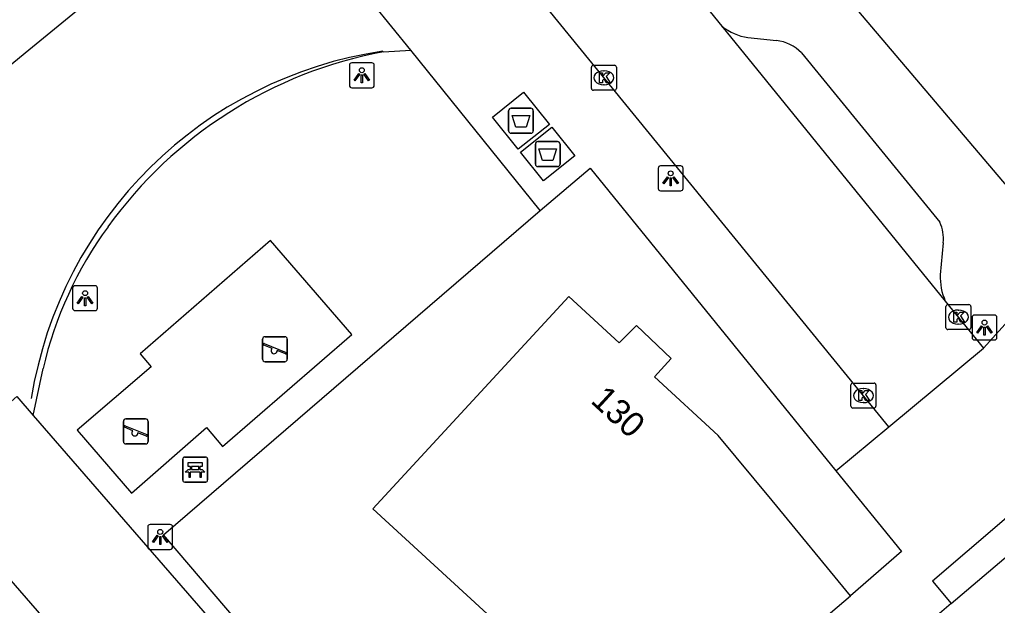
# Model space of a CAD drawing. Extents: x 161772 to 163123, y 383092 to 383917.
# Drawn here: x 162225.14 to 162264.38, y 383185.94 to 383209.43 of the extents above; entities that cross this region are included whole.
import ezdxf

# ---------------------------------------------------------------- set-up
doc = ezdxf.new("R2010")
doc.units = 0
for name, color, linetype in [('IMGEO_Afval_apart_plaats', 7, 'Continuous'), ('IMGEO_Bank', 7, 'Continuous'), ('IMGEO_Groenvoorziening', 7, 'Continuous'), ('IMGEO_Hek', 7, 'Continuous'), ('IMGEO_Kolk', 7, 'Continuous'), ('IMGEO_Lichtpunt', 7, 'Continuous'), ('IMGEO_Lijnafwatering', 7, 'Continuous'), ('IMGEO_Pand', 7, 'Continuous'), ('IMGEO_Pand_nummerreeks', 7, 'Continuous'), ('IMGEO_Parkeervlak_open', 7, 'Continuous'), ('IMGEO_Rijbaan_lokaal_gesloten', 7, 'Continuous'), ('IMGEO_Rijbaan_lokaal_open', 7, 'Continuous'), ('IMGEO_Speelvoorziening', 7, 'Continuous'), ('IMGEO_Voetpad_gesloten', 7, 'Continuous'), ('IMGEO_Voetpad_open', 7, 'Continuous')]:
    doc.layers.add(name, color=color, linetype=linetype)

msp = doc.modelspace()

# ---------------------------------------------------------------- linework, layer by layer
at = {"layer": 'IMGEO_Afval_apart_plaats'}
for p, q in [((162244.767, 383204.974), (162244.767, 383205.774)), ((162244.767, 383205.774), (162244.767, 383204.974)), ((162244.867, 383205.874), (162245.657, 383205.874)), ((162245.657, 383205.874), (162244.867, 383205.874)), ((162245.757, 383205.774), (162245.757, 383204.974)), ((162245.757, 383204.974), (162245.757, 383205.774)), ((162245.657, 383204.874), (162244.867, 383204.874)), ((162244.867, 383204.874), (162245.657, 383204.874)), ((162245.839, 383203.637), (162245.839, 383204.437)), ((162245.839, 383204.437), (162245.839, 383203.637)), ((162245.939, 383204.537), (162246.729, 383204.537)), ((162246.729, 383204.537), (162245.939, 383204.537)), ((162246.829, 383204.437), (162246.829, 383203.637)), ((162246.829, 383203.637), (162246.829, 383204.437)), ((162246.729, 383203.537), (162245.939, 383203.537)), ((162245.939, 383203.537), (162246.729, 383203.537))]:
    msp.add_line(p, q, dxfattribs=at)
for points in [[(162244.91, 383205.588), (162245.614, 383205.588), (162245.465, 383205.118), (162245.059, 383205.118), (162244.91, 383205.588)], [(162245.982, 383204.251), (162246.686, 383204.251), (162246.537, 383203.781), (162246.131, 383203.781), (162245.982, 383204.251)]]:
    msp.add_lwpolyline(points, dxfattribs=at)
for centre, start, end in [((162244.867, 383205.774), 90, 180), ((162244.867, 383205.774), 90, 180), ((162245.657, 383205.774), 0, 90), ((162245.657, 383205.774), 360, 90), ((162244.867, 383204.974), 180, 270), ((162244.867, 383204.974), 180, 270), ((162245.657, 383204.974), 270, 0), ((162245.657, 383204.974), 270, 0), ((162245.939, 383204.437), 90, 180), ((162245.939, 383204.437), 90, 180), ((162246.729, 383204.437), 0, 90), ((162246.729, 383204.437), 360, 90), ((162245.939, 383203.637), 180, 270), ((162245.939, 383203.637), 180, 270), ((162246.729, 383203.637), 270, 0), ((162246.729, 383203.637), 270, 0)]:
    msp.add_arc(centre, 0.1, start, end, dxfattribs=at)
at = {"layer": 'IMGEO_Bank'}
for p, q in [((162231.688, 383190.964), (162231.688, 383191.805)), ((162231.688, 383191.805), (162231.688, 383190.964)), ((162231.763, 383191.889), (162232.604, 383191.889)), ((162232.604, 383191.889), (162231.763, 383191.889)), ((162232.688, 383191.814), (162232.688, 383190.973)), ((162232.688, 383190.973), (162232.688, 383191.814)), ((162232.385, 383191.287), (162231.992, 383191.287)), ((162231.997, 383191.395), (162231.997, 383191.501)), ((162232.041, 383191.501), (162232.041, 383191.395)), ((162232.329, 383191.507), (162232.047, 383191.507)), ((162232.047, 383191.389), (162232.329, 383191.389)), ((162232.335, 383191.395), (162232.335, 383191.501)), ((162232.379, 383191.501), (162232.379, 383191.395)), ((162232.613, 383190.889), (162231.772, 383190.889)), ((162231.772, 383190.889), (162232.613, 383190.889))]:
    msp.add_line(p, q, dxfattribs=at)
for points in [[(162231.991, 383191.507), (162231.905, 383191.507), (162231.905, 383191.668), (162232.468, 383191.668), (162232.468, 383191.507), (162232.385, 383191.507)], [(162231.935, 383191.287), (162231.793, 383191.287), (162231.905, 383191.389), (162231.991, 383191.389)], [(162231.985, 383191.28), (162231.985, 383191.073), (162231.942, 383191.073), (162231.942, 383191.28)], [(162232.385, 383191.389), (162232.468, 383191.389), (162232.58, 383191.287), (162232.441, 383191.287)], [(162232.435, 383191.28), (162232.435, 383191.073), (162232.391, 383191.073), (162232.391, 383191.28)]]:
    msp.add_lwpolyline(points, dxfattribs=at)
for centre, radius, start, end in [((162231.766, 383191.811), 0.0779, 92.4484, 184.2845), ((162231.766, 383191.811), 0.0779, 92.4484, 184.2845), ((162232.61, 383191.811), 0.0779, 2.4484, 94.2845), ((162232.61, 383191.811), 0.0779, 2.4484, 94.2845), ((162231.935, 383191.28), 0.00671, 2.8957, 87.1043), ((162231.992, 383191.28), 0.00671, 92.8957, 177.1043), ((162231.99, 383191.5), 0.00671, 2.8957, 87.1043), ((162231.99, 383191.396), 0.00671, 272.8957, 357.1043), ((162232.047, 383191.5), 0.00671, 92.8957, 177.1043), ((162232.047, 383191.396), 0.00671, 182.8957, 267.1043), ((162232.329, 383191.5), 0.00671, 2.8957, 87.1043), ((162232.329, 383191.396), 0.00671, 272.8957, 357.1043), ((162232.386, 383191.5), 0.00671, 92.8957, 177.1043), ((162232.386, 383191.396), 0.00671, 182.8957, 267.1043), ((162232.384, 383191.28), 0.00671, 2.8957, 87.1043), ((162232.441, 383191.28), 0.00671, 92.8957, 177.1043), ((162231.766, 383190.967), 0.0779, 182.4484, 274.2845), ((162231.766, 383190.967), 0.0779, 182.4484, 274.2845), ((162232.61, 383190.967), 0.0779, 272.4484, 4.2845), ((162232.61, 383190.967), 0.0779, 272.4484, 4.2845)]:
    msp.add_arc(centre, radius, start, end, dxfattribs=at)
at = {"layer": 'IMGEO_Groenvoorziening'}
msp.add_lwpolyline([(162243.889, 383173.587), (162230.919, 383188.769), (162246.037, 383201.777)], dxfattribs=at)
at = {"layer": 'IMGEO_Hek'}
msp.add_lwpolyline([(162243.889, 383173.587), (162230.919, 383188.769), (162246.037, 383201.777)], dxfattribs=at)
at = {"layer": 'IMGEO_Kolk'}
for p, q in [((162248.092, 383206.669), (162248.092, 383207.521)), ((162248.167, 383207.595), (162249.019, 383207.595)), ((162248.58, 383207.375), (162248.605, 383207.375)), ((162249.093, 383207.521), (162249.093, 383206.669)), ((162249.019, 383206.595), (162248.167, 383206.595)), ((162248.603, 383206.815), (162248.578, 383206.815)), ((162262.312, 383197.076), (162262.312, 383197.928)), ((162262.387, 383198.002), (162263.239, 383198.002)), ((162263.313, 383197.928), (162263.313, 383197.076)), ((162262.8, 383197.782), (162262.825, 383197.782)), ((162262.823, 383197.222), (162262.798, 383197.222)), ((162263.239, 383197.002), (162262.387, 383197.002)), ((162258.501, 383193.928), (162258.501, 383194.78)), ((162258.576, 383194.854), (162259.428, 383194.854)), ((162259.502, 383194.78), (162259.502, 383193.928)), ((162258.989, 383194.634), (162259.014, 383194.634)), ((162259.012, 383194.074), (162258.987, 383194.074)), ((162259.428, 383193.854), (162258.576, 383193.854))]:
    msp.add_line(p, q, dxfattribs=at)
for points in [[(162248.092, 383206.669), (162248.092, 383207.521)], [(162248.167, 383207.595), (162249.019, 383207.595)], [(162249.093, 383207.521), (162249.093, 383206.669)], [(162248.413, 383207.295), (162248.536, 383207.295), (162248.536, 383207.144), (162248.666, 383207.295), (162248.83, 383207.295), (162248.684, 383207.144), (162248.837, 383206.895), (162248.685, 383206.895), (162248.6, 383207.059), (162248.536, 383206.992), (162248.536, 383206.895), (162248.413, 383206.895), (162248.413, 383207.295)], [(162249.019, 383206.595), (162248.167, 383206.595)], [(162262.312, 383197.076), (162262.312, 383197.928)], [(162262.387, 383198.002), (162263.239, 383198.002)], [(162263.313, 383197.928), (162263.313, 383197.076)], [(162262.633, 383197.702), (162262.756, 383197.702), (162262.756, 383197.551), (162262.886, 383197.702), (162263.05, 383197.702), (162262.904, 383197.551), (162263.057, 383197.302), (162262.905, 383197.302), (162262.82, 383197.466), (162262.756, 383197.399), (162262.756, 383197.302), (162262.633, 383197.302), (162262.633, 383197.702)], [(162263.239, 383197.002), (162262.387, 383197.002)], [(162258.501, 383193.928), (162258.501, 383194.78)], [(162258.576, 383194.854), (162259.428, 383194.854)], [(162259.502, 383194.78), (162259.502, 383193.928)], [(162258.822, 383194.554), (162258.945, 383194.554), (162258.945, 383194.403), (162259.075, 383194.554), (162259.239, 383194.554), (162259.093, 383194.403), (162259.246, 383194.154), (162259.094, 383194.154), (162259.009, 383194.318), (162258.945, 383194.251), (162258.945, 383194.154), (162258.822, 383194.154), (162258.822, 383194.554)], [(162259.428, 383193.854), (162258.576, 383193.854)]]:
    msp.add_lwpolyline(points, dxfattribs=at)
for centre, start, end in [((162248.169, 383207.519), 91.552, 178.448), ((162248.169, 383207.519), 91.552, 178.448), ((162249.017, 383207.519), 1.552, 88.448), ((162249.017, 383207.519), 1.552, 88.448), ((162248.169, 383206.671), 181.552, 268.448), ((162248.169, 383206.671), 181.552, 268.448), ((162249.017, 383206.671), 271.552, 358.448), ((162249.017, 383206.671), 271.552, 358.448), ((162262.389, 383197.926), 91.552, 178.448), ((162262.389, 383197.926), 91.552, 178.448), ((162263.237, 383197.926), 1.552, 88.448), ((162263.237, 383197.926), 1.552, 88.448), ((162262.389, 383197.078), 181.552, 268.448), ((162262.389, 383197.078), 181.552, 268.448), ((162263.237, 383197.078), 271.552, 358.448), ((162263.237, 383197.078), 271.552, 358.448), ((162258.578, 383194.778), 91.552, 178.448), ((162258.578, 383194.778), 91.552, 178.448), ((162259.426, 383194.778), 1.552, 88.448), ((162259.426, 383194.778), 1.552, 88.448), ((162258.578, 383193.93), 181.552, 268.448), ((162258.578, 383193.93), 181.552, 268.448), ((162259.426, 383193.93), 271.552, 358.448), ((162259.426, 383193.93), 271.552, 358.448)]:
    msp.add_arc(centre, 0.0765, start, end, dxfattribs=at)
for centre, major_axis, ratio, start_param, end_param in [((162248.579, 383207.095), (-0.387, 0.002), 0.722429, 4.712389, 7.853982), ((162248.604, 383207.095), (-0.39, 0.002), 0.717154, 1.570796, 4.712389), ((162262.799, 383197.502), (-0.387, 0.002), 0.722429, 4.712389, 7.853982), ((162262.824, 383197.502), (-0.39, 0.002), 0.717154, 1.570796, 4.712389), ((162258.988, 383194.354), (-0.387, 0.002), 0.722429, 4.712389, 7.853982), ((162259.013, 383194.354), (-0.39, 0.002), 0.717154, 1.570796, 4.712389)]:
    msp.add_ellipse(centre, major_axis=major_axis, ratio=ratio, start_param=start_param, end_param=end_param, dxfattribs=at)
at = {"layer": 'IMGEO_Lichtpunt'}
for p, q in [((162238.377, 383207.6), (162238.377, 383206.793)), ((162238.377, 383207.6), (162238.377, 383206.793)), ((162239.279, 383207.695), (162238.471, 383207.695)), ((162239.279, 383207.695), (162238.471, 383207.695)), ((162239.373, 383206.793), (162239.373, 383207.6)), ((162239.373, 383206.793), (162239.373, 383207.6)), ((162238.471, 383206.699), (162239.279, 383206.699)), ((162238.471, 383206.699), (162239.279, 383206.699)), ((162250.769, 383203.467), (162250.769, 383202.66)), ((162250.769, 383203.467), (162250.769, 383202.66)), ((162251.671, 383203.562), (162250.863, 383203.562)), ((162251.671, 383203.562), (162250.863, 383203.562)), ((162251.765, 383202.66), (162251.765, 383203.467)), ((162251.765, 383202.66), (162251.765, 383203.467)), ((162250.863, 383202.566), (162251.671, 383202.566)), ((162250.863, 383202.566), (162251.671, 383202.566)), ((162228.176, 383198.758), (162227.368, 383198.758)), ((162228.176, 383198.758), (162227.368, 383198.758)), ((162227.274, 383198.663), (162227.274, 383197.856)), ((162227.274, 383198.663), (162227.274, 383197.856)), ((162228.27, 383197.856), (162228.27, 383198.663)), ((162228.27, 383197.856), (162228.27, 383198.663)), ((162227.368, 383197.762), (162228.176, 383197.762)), ((162227.368, 383197.762), (162228.176, 383197.762)), ((162264.264, 383197.58), (162263.456, 383197.58)), ((162264.264, 383197.58), (162263.456, 383197.58)), ((162263.362, 383197.485), (162263.362, 383196.678)), ((162263.362, 383197.485), (162263.362, 383196.678)), ((162264.358, 383196.678), (162264.358, 383197.485)), ((162264.358, 383196.678), (162264.358, 383197.485)), ((162263.456, 383196.584), (162264.264, 383196.584)), ((162263.456, 383196.584), (162264.264, 383196.584)), ((162230.289, 383189.089), (162230.289, 383188.282)), ((162230.289, 383189.089), (162230.289, 383188.282)), ((162231.191, 383189.184), (162230.383, 383189.184)), ((162231.191, 383189.184), (162230.383, 383189.184)), ((162231.285, 383188.282), (162231.285, 383189.089)), ((162231.285, 383188.282), (162231.285, 383189.089)), ((162230.383, 383188.188), (162231.191, 383188.188)), ((162230.383, 383188.188), (162231.191, 383188.188))]:
    msp.add_line(p, q, dxfattribs=at)
for points in [[(162238.751, 383207.264), (162238.79, 383207.236), (162238.602, 383206.974), (162238.564, 383207.001), (162238.751, 383207.264)], [(162238.853, 383207.216), (162238.9, 383207.216), (162238.9, 383206.894), (162238.853, 383206.894), (162238.853, 383207.216)], [(162238.963, 383207.236), (162239.001, 383207.263), (162239.188, 383207.001), (162239.149, 383206.973), (162238.963, 383207.236)], [(162251.143, 383203.131), (162251.182, 383203.103), (162250.994, 383202.841), (162250.956, 383202.868), (162251.143, 383203.131)], [(162251.245, 383203.083), (162251.292, 383203.083), (162251.292, 383202.761), (162251.245, 383202.761), (162251.245, 383203.083)], [(162251.355, 383203.103), (162251.393, 383203.13), (162251.58, 383202.868), (162251.541, 383202.84), (162251.355, 383203.103)], [(162227.648, 383198.327), (162227.687, 383198.299), (162227.499, 383198.037), (162227.461, 383198.064), (162227.648, 383198.327)], [(162227.75, 383198.279), (162227.797, 383198.279), (162227.797, 383197.957), (162227.75, 383197.957), (162227.75, 383198.279)], [(162227.86, 383198.299), (162227.898, 383198.326), (162228.085, 383198.064), (162228.046, 383198.036), (162227.86, 383198.299)], [(162263.736, 383197.149), (162263.775, 383197.121), (162263.587, 383196.859), (162263.549, 383196.886), (162263.736, 383197.149)], [(162263.948, 383197.121), (162263.986, 383197.148), (162264.173, 383196.886), (162264.134, 383196.858), (162263.948, 383197.121)], [(162263.838, 383197.101), (162263.885, 383197.101), (162263.885, 383196.779), (162263.838, 383196.779), (162263.838, 383197.101)], [(162230.663, 383188.753), (162230.702, 383188.725), (162230.514, 383188.463), (162230.476, 383188.49), (162230.663, 383188.753)], [(162230.765, 383188.705), (162230.812, 383188.705), (162230.812, 383188.383), (162230.765, 383188.383), (162230.765, 383188.705)], [(162230.875, 383188.725), (162230.913, 383188.752), (162231.1, 383188.49), (162231.061, 383188.462), (162230.875, 383188.725)]]:
    msp.add_lwpolyline(points, dxfattribs=at)
for centre in [(162238.876, 383207.398), (162251.268, 383203.265), (162227.773, 383198.461), (162263.861, 383197.283), (162230.788, 383188.887)]:
    msp.add_circle(centre, 0.0994, dxfattribs=at)
for centre, start, end in [((162238.471, 383207.6), 90, 180), ((162238.471, 383207.6), 90, 180), ((162239.279, 383207.6), 0, 90), ((162239.279, 383207.6), 0, 90), ((162238.471, 383206.793), 180, 270), ((162238.471, 383206.793), 180, 270), ((162239.279, 383206.793), 270, 0), ((162239.279, 383206.793), 270, 360), ((162250.863, 383203.467), 90, 180), ((162250.863, 383203.467), 90, 180), ((162251.671, 383203.467), 0, 90), ((162251.671, 383203.467), 0, 90), ((162250.863, 383202.66), 180, 270), ((162250.863, 383202.66), 180, 270), ((162251.671, 383202.66), 270, 0), ((162251.671, 383202.66), 270, 360), ((162227.368, 383198.663), 90, 180), ((162227.368, 383198.663), 90, 180), ((162228.176, 383198.663), 0, 90), ((162228.176, 383198.663), 0, 90), ((162227.368, 383197.856), 180, 270), ((162227.368, 383197.856), 180, 270), ((162228.176, 383197.856), 270, 0), ((162228.176, 383197.856), 270, 360), ((162263.456, 383197.485), 90, 180), ((162263.456, 383197.485), 90, 180), ((162264.264, 383197.485), 0, 90), ((162264.264, 383197.485), 0, 90), ((162263.456, 383196.678), 180, 270), ((162263.456, 383196.678), 180, 270), ((162264.264, 383196.678), 270, 0), ((162264.264, 383196.678), 270, 360), ((162230.383, 383189.089), 90, 180), ((162230.383, 383189.089), 90, 180), ((162231.191, 383189.089), 0, 90), ((162231.191, 383189.089), 0, 90), ((162230.383, 383188.282), 180, 270), ((162230.383, 383188.282), 180, 270), ((162231.191, 383188.282), 270, 0), ((162231.191, 383188.282), 270, 360)]:
    msp.add_arc(centre, 0.0946, start, end, dxfattribs=at)
at = {"layer": 'IMGEO_Lijnafwatering'}
msp.add_arc((162242.173, 383191.567), 16.775, 98.396, 170.8232, dxfattribs=at)
at = {"layer": 'IMGEO_Pand'}
for points in [[(162234.738, 383215.702), (162229.866, 383211.74), (162227.875, 383210.121), (162225.512, 383208.2), (162223.531, 383206.589), (162221.168, 383204.667)], [(162267.151, 383199.941), (162257.994, 383210.746), (162258.791, 383211.421)], [(162258.491, 383186.32), (162255.348, 383190.151), (162253.172, 383192.748), (162250.614, 383195.107), (162251.288, 383195.842), (162249.902, 383197.158), (162249.209, 383196.463), (162247.177, 383198.328), (162239.321, 383189.813), (162246.857, 383182.89), (162250.473, 383179.521)], [(162250.473, 383179.521), (162258.491, 383186.32)]]:
    msp.add_lwpolyline(points, dxfattribs=at)
at = {"layer": 'IMGEO_Parkeervlak_open'}
msp.add_lwpolyline([(162225.69, 383193.555), (162242.586, 383174.121)], dxfattribs=at)
at = {"layer": 'IMGEO_Rijbaan_lokaal_gesloten'}
for points in [[(162262.524, 383186.021), (162271.165, 383193.347)], [(162262.524, 383186.021), (162261.398, 383185.06), (162253.282, 383178.106), (162251.683, 383176.756), (162250.138, 383175.449), (162245.425, 383171.464), (162239.188, 383166.147), (162228.269, 383156.857)]]:
    msp.add_lwpolyline(points, dxfattribs=at)
at = {"layer": 'IMGEO_Rijbaan_lokaal_open'}
for points in [[(162242.734, 383222.191), (162253.328, 383209.162)], [(162240.845, 383208.205), (162234.738, 383215.702)], [(162260.022, 383193.1), (162245.917, 383210.394)], [(162253.328, 383209.162), (162262.288, 383198.142)], [(162239.743, 383208.136), (162240.845, 383208.205)], [(162262.288, 383198.142), (162263.825, 383196.252)], [(162260.022, 383193.1), (162263.825, 383196.252)], [(162225.69, 383193.555), (162226.086, 383195.436)], [(162238.988, 383170.647), (162226.478, 383185.013), (162221.261, 383191.003), (162225.036, 383194.323), (162225.69, 383193.555)]]:
    msp.add_lwpolyline(points, dxfattribs=at)
for centre, radius, start, end in [((162242.966, 383190.839), 17.595, 100.5554, 144.2211), ((162241.307, 383191.906), 15.625, 143.8399, 166.9449)]:
    msp.add_arc(centre, radius, start, end, dxfattribs=at)
at = {"layer": 'IMGEO_Speelvoorziening'}
for p, q in [((162234.995, 383196.713), (162235.785, 383196.713)), ((162235.785, 383196.713), (162234.995, 383196.713)), ((162234.895, 383195.813), (162234.895, 383196.613)), ((162234.895, 383196.613), (162234.895, 383195.813)), ((162235.278, 383196.241), (162234.939, 383196.378)), ((162234.964, 383196.438), (162235.84, 383196.085)), ((162235.885, 383196.613), (162235.885, 383195.813)), ((162235.885, 383195.813), (162235.885, 383196.613)), ((162235.816, 383196.025), (162235.476, 383196.162)), ((162235.785, 383195.713), (162234.995, 383195.713)), ((162234.995, 383195.713), (162235.785, 383195.713)), ((162229.31, 383192.518), (162229.31, 383193.318)), ((162229.31, 383193.318), (162229.31, 383192.518)), ((162229.41, 383193.418), (162230.2, 383193.418)), ((162230.2, 383193.418), (162229.41, 383193.418)), ((162230.3, 383193.318), (162230.3, 383192.518)), ((162230.3, 383192.518), (162230.3, 383193.318)), ((162229.693, 383192.946), (162229.354, 383193.083)), ((162229.379, 383193.143), (162230.255, 383192.79)), ((162230.231, 383192.73), (162229.891, 383192.867)), ((162230.2, 383192.418), (162229.41, 383192.418)), ((162229.41, 383192.418), (162230.2, 383192.418))]:
    msp.add_line(p, q, dxfattribs=at)
for centre, radius, start, end in [((162234.995, 383196.613), 0.1, 90, 180), ((162234.995, 383196.613), 0.1, 90, 180), ((162235.785, 383196.613), 0.1, 0, 90), ((162235.785, 383196.613), 0.1, 360, 90), ((162234.952, 383196.408), 0.0327, 68.078, 248.078), ((162235.357, 383196.151), 0.12, 130.9928, 5.1632), ((162235.828, 383196.055), 0.0327, 248.078, 68.078), ((162234.995, 383195.813), 0.1, 180, 270), ((162234.995, 383195.813), 0.1, 180, 270), ((162235.785, 383195.813), 0.1, 270, 0), ((162235.785, 383195.813), 0.1, 270, 0), ((162229.41, 383193.318), 0.1, 90, 180), ((162229.41, 383193.318), 0.1, 90, 180), ((162230.2, 383193.318), 0.1, 0, 90), ((162230.2, 383193.318), 0.1, 360, 90), ((162229.367, 383193.113), 0.0327, 68.078, 248.078), ((162229.772, 383192.856), 0.12, 130.9928, 5.1632), ((162230.243, 383192.76), 0.0327, 248.078, 68.078), ((162229.41, 383192.518), 0.1, 180, 270), ((162229.41, 383192.518), 0.1, 180, 270), ((162230.2, 383192.518), 0.1, 270, 0), ((162230.2, 383192.518), 0.1, 270, 0)]:
    msp.add_arc(centre, radius, start, end, dxfattribs=at)
at = {"layer": 'IMGEO_Voetpad_gesloten'}
for points in [[(162245.148, 383204.237), (162244.122, 383205.514), (162245.37, 383206.516), (162246.403, 383205.229), (162245.148, 383204.237)], [(162246.171, 383202.963), (162245.25, 383204.11), (162246.498, 383205.111), (162247.418, 383203.965), (162246.171, 383202.963)]]:
    msp.add_lwpolyline(points, dxfattribs=at)
at = {"layer": 'IMGEO_Voetpad_open'}
for points in [[(162254.369, 383208.705), (162255.511, 383208.593)], [(162246.037, 383201.777), (162240.845, 383208.205)], [(162256.519, 383208.096), (162262.068, 383201.301)], [(162246.037, 383201.777), (162248.041, 383203.472), (162257.9, 383191.341)], [(162227.448, 383192.971), (162229.632, 383190.446), (162232.645, 383193.073), (162233.287, 383192.312), (162238.469, 383196.804), (162235.218, 383200.57), (162229.984, 383196.033), (162230.422, 383195.512), (162227.448, 383192.971)], [(162262.205, 383200.479), (162262.085, 383199.2)], [(162263.825, 383196.252), (162267.151, 383199.941)], [(162271.165, 383193.347), (162270.353, 383194.256), (162269.127, 383193.205), (162263.169, 383188.098), (162261.78, 383186.907), (162262.524, 383186.021)], [(162257.9, 383191.341), (162260.022, 383193.1)], [(162257.9, 383191.341), (162260.531, 383188.103), (162258.491, 383186.32)]]:
    msp.add_lwpolyline(points, dxfattribs=at)
for centre, radius, start, end in [((162254.727, 383210.934), 2.257, 231.7118, 260.8852), ((162255.269, 383206.832), 1.777, 45.3205, 82.1878), ((162260.694, 383200.65), 1.52, 353.5569, 25.3677), ((162264.472, 383199.109), 2.388, 177.8269, 203.8959)]:
    msp.add_arc(centre, radius, start, end, dxfattribs=at)

# ---------------------------------------------------------------- texts
at = {"layer": 'IMGEO_Pand_nummerreeks'}
msp.add_text('130', height=1, rotation=317.3204, dxfattribs=at).set_placement((162248.017, 383194.101))

doc.saveas('drawing.dxf')
